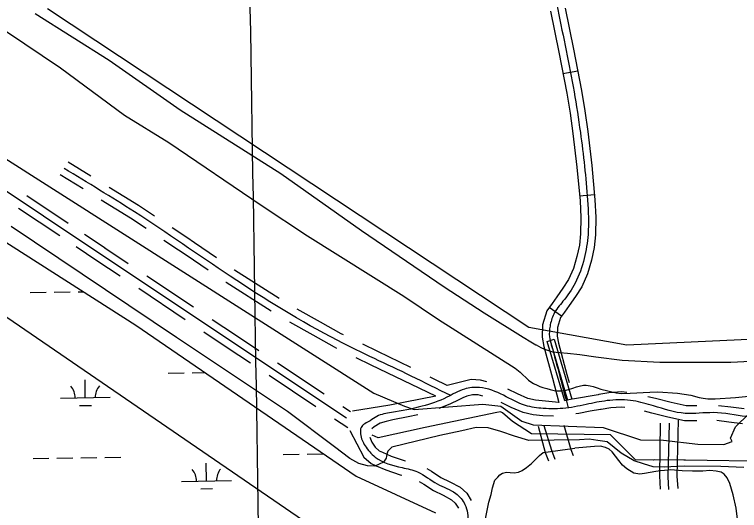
# Model space of a CAD drawing. Extents: x 3855477 to 3893699, y 299188 to 325115.
# Drawn here: x 3869859 to 3871314, y 305154 to 306148 of the extents above; entities that cross this region are included whole.
import ezdxf

# ---------------------------------------------------------------- set-up
doc = ezdxf.new("R2010")
doc.units = 0
for name, color, linetype in [('V-BRDG-OTLN', 7, 'Continuous'), ('V-FLOD-BASE', 7, 'Continuous'), ('V-GRID-MAJR', 7, 'Continuous'), ('V-LEVE-TOET', 7, 'Continuous'), ('V-ROAD-CNTR', 7, 'Continuous'), ('V-SITE-VEGE', 7, 'Continuous'), ('V-TOPO-SHOR', 7, 'Continuous'), ('V-UTIL-LINE', 7, 'Continuous'), ('V-WETL-SWMP', 7, 'Continuous')]:
    doc.layers.add(name, color=color, linetype=linetype)

msp = doc.modelspace()

# ---------------------------------------------------------------- linework, layer by layer
at = {"layer": 'V-BRDG-OTLN'}
msp.add_lwpolyline([(3870963.3, 305374.1), (3870928.1, 305493.1), (3870934.3, 305495.1), (3870941.9, 305497.5), (3870977.8, 305377.2), (3870968.7, 305375.2)], close=True, dxfattribs=at)
msp.add_lwpolyline([(3870934.3, 305495.1), (3870968.7, 305375.2), (3870968.7, 305375.2)], dxfattribs=at)
at = {"layer": 'V-FLOD-BASE'}
msp.add_lwpolyline([(3871487.7, 305234.2), (3871453.7, 305250.5), (3871380.4, 305252.5), (3871205.4, 305254.9), (3871201.9, 305255), (3871143.4, 305256), (3871141.6, 305255.3), (3871105.3, 305256), (3871054.9, 305306.1), (3870896.6, 305307.5), (3870858.6, 305332.4), (3870838.2, 305350.2), (3870834.7, 305351.7), (3870827.2, 305350.7), (3870683.4, 305320.5), (3870588.9, 305299.7), (3870577.3, 305305.3)], dxfattribs=at)
at = {"layer": 'V-GRID-MAJR'}
msp.add_spline([(3870354.6, 304789.8), (3870305.8, 307816.8), (3870207.9, 313876.8), (3870110.1, 319936.8), (3870061.1, 322969.9)], degree=3, dxfattribs=at)
at = {"layer": 'V-LEVE-TOET'}
for points in [[(3868469.9, 306769.7), (3869690.1, 305955.5), (3870580.6, 305389.5), (3870641.9, 305363.3), (3870661.4, 305356.4), (3870799.2, 305367), (3870835.1, 305363.1), (3870877.1, 305332.9), (3870899.9, 305326), (3871040.7, 305320.2), (3871115.6, 305295.9), (3871161.4, 305295.1), (3871230, 305287.4), (3871282.4, 305286.4), (3871298.9, 305292.7), (3871295.7, 305299.3), (3871306, 305322), (3871332.6, 305347.8)], [(3871322.8, 305240.6), (3871276.7, 305242.6), (3871202.9, 305242.7), (3871162.6, 305241.1), (3871140.7, 305241.5), (3871121.2, 305247.6), (3871102.8, 305253.7), (3871076.6, 305269.2), (3871048.1, 305291.6), (3871029.7, 305294.2), (3871012.5, 305296.8), (3870992.9, 305296), (3870891.4, 305294.4), (3870862.7, 305302.9), (3870835.2, 305312.7), (3870810, 305320), (3870785.7, 305320.5), (3870756.8, 305314), (3870712.8, 305304.4), (3870616.7, 305280.8), (3870608.5, 305272.9), (3870606.1, 305267.1), (3870604.8, 305259.1), (3870600, 305251.1), (3870582.6, 305243.3), (3870567.6, 305243.6), (3870550.4, 305248.5), (3870532.1, 305258.1), (3870501.4, 305281.7), (3870407, 305352.5), (3870184.7, 305500.6), (3869853.1, 305723.3)]]:
    msp.add_lwpolyline(points, dxfattribs=at)
at = {"layer": 'V-ROAD-CNTR'}
for p, q in [((3870989.3, 306035), (3870959.8, 306029.3)), ((3871023.1, 305786.7), (3870993.2, 305783.9)), ((3870956.8, 305543.8), (3870932.4, 305561.2))]:
    msp.add_line(p, q, dxfattribs=at)
for points in [[(3866998.4, 307698.3), (3867939.2, 307073.1), (3868877.6, 306439.7), (3870032.7, 305668.1), (3870525.4, 305339.9)], [(3870934.6, 306155.3), (3870951.3, 306073.1), (3870967.2, 305991), (3870973.9, 305950.6), (3870979.7, 305910), (3870987.7, 305842.5), (3870994, 305775.1), (3870995.6, 305741.6), (3870995.1, 305708.5), (3870992.6, 305685.8), (3870987.7, 305663), (3870981, 305639), (3870971, 305617), (3870959.8, 305599.8), (3870947.6, 305582.2), (3870938.2, 305569.4), (3870927.5, 305554.2), (3870918.9, 305526.4), (3870917.7, 305501.3), (3870921.7, 305482.6), (3870938.7, 305419.2), (3870951.6, 305370.9)], [(3870964, 306161.4), (3870980.8, 306079), (3870996.8, 305996.3), (3871003.6, 305955.1), (3871009.4, 305913.9), (3871017.5, 305845.7), (3871023.9, 305777.2), (3871025.6, 305742.1), (3871025.1, 305706.6), (3871022.2, 305681), (3871016.9, 305655.8), (3871009.3, 305628.7), (3870997.4, 305602.5), (3870984.7, 305583.1), (3870972.1, 305564.8), (3870962.6, 305551.9), (3870954.7, 305540.8), (3870948.7, 305521.2), (3870947.8, 305503.7), (3870950.9, 305489.6), (3870967.6, 305427), (3870972, 305410.8)], [(3870012.6, 305824.3), (3869967, 305852.4)], [(3869996.9, 305798.7), (3869951.3, 305826.8)], [(3870140.1, 305744.2), (3870108.5, 305765.2), (3870049.1, 305801.8)], [(3869884.3, 305785.3), (3869966.8, 305730.2)], [(3870123.6, 305719.2), (3870092.4, 305739.9), (3870033.4, 305776.2)], [(3869867.6, 305760.3), (3869950.1, 305705.2)], [(3870220.6, 305690.6), (3870205.1, 305701.1), (3870175.9, 305720.5)], [(3869999.8, 305708.1), (3870041.1, 305680.6)], [(3869983.1, 305683.2), (3870024.4, 305655.6)], [(3870203.7, 305665.8), (3870188.4, 305676.2), (3870159.3, 305695.5)], [(3870264.9, 305660.4), (3870220.6, 305690.6)], [(3870041, 305680.6), (3870087.8, 305649.4)], [(3870024.4, 305655.6), (3870071.2, 305624.5)], [(3870248, 305635.6), (3870203.7, 305665.8)], [(3870125.2, 305624.5), (3870218.7, 305562.2)], [(3870390.4, 305579.1), (3870300.6, 305636.1), (3870300.3, 305636.3)], [(3870374.3, 305553.8), (3870284.1, 305611), (3870283.4, 305611.5)], [(3870108.6, 305599.6), (3870202.1, 305537.3)], [(3870473.3, 305531.5), (3870426.6, 305557.6)], [(3870256.1, 305537.3), (3870302.9, 305506.2)], [(3870458.7, 305505.3), (3870411.9, 305531.5)], [(3870519.5, 305506), (3870515, 305508.1), (3870473.3, 305531.5)], [(3870239.5, 305512.4), (3870286.3, 305481.2)], [(3870302.9, 305506.2), (3870349.7, 305475)], [(3870506.4, 305479), (3870501.1, 305481.5), (3870458.7, 305505.3)], [(3870286.3, 305481.2), (3870333, 305450.1)], [(3870654.6, 305440.7), (3870588.2, 305472.7), (3870558, 305487.3)], [(3870387.1, 305450.1), (3870480.6, 305387.8)], [(3870704.6, 305383.2), (3870575.1, 305445.7), (3870545, 305460.3)], [(3870370.4, 305425.2), (3870464, 305362.9)], [(3870727.4, 305404.6), (3870701.6, 305417.4), (3870693.2, 305421.6)], [(3870807, 305412), (3870794.4, 305415.5), (3870775.4, 305416.4), (3870727.4, 305404.6)], [(3870951.6, 305370.9), (3870904.6, 305375.4), (3870889.4, 305378.9), (3870868.6, 305388.1), (3870848.9, 305397.6)], [(3871087.6, 305390.6), (3871077.6, 305391.8), (3871051.9, 305389.8), (3871031.7, 305386.5)], [(3870704.6, 305383.2), (3870612.6, 305365), (3870537.6, 305353.3)], [(3870759.2, 305379.8), (3870750.7, 305375.7), (3870732.8, 305367.2), (3870710.7, 305358.5)], [(3870799.1, 305383.1), (3870789.7, 305385.7), (3870778.4, 305386.2), (3870766.9, 305383.4), (3870759.2, 305379.8)], [(3871031.7, 305386.5), (3871030.2, 305386.2), (3870979.2, 305377.3)], [(3871228.5, 305363.7), (3871206.8, 305363.8), (3871176.8, 305370.7), (3871145.2, 305378.4), (3871130.2, 305382.1)], [(3870518, 305362.9), (3870533.8, 305352.4)], [(3870941, 305342.9), (3870919.1, 305343.9), (3870899.8, 305345.7), (3870879.8, 305350.3), (3870856, 305360.8), (3870835.9, 305370.5)], [(3871323.5, 305357.9), (3871296.3, 305361.1), (3871271.8, 305364.1)], [(3871036.7, 305356.9), (3871035.3, 305356.6), (3871014.4, 305353), (3870991.3, 305348.8), (3870985.6, 305347.7)], [(3871084.1, 305360.8), (3871077, 305361.6), (3871055.5, 305360), (3871036.7, 305356.9)], [(3871228.5, 305333.7), (3871203.4, 305333.8), (3871169.8, 305341.5), (3871138.1, 305349.2), (3871123, 305353)], [(3870501.4, 305337.9), (3870527.9, 305320.3)], [(3870668.5, 305345.8), (3870649.4, 305341.7), (3870618.7, 305335.6), (3870604.8, 305332.5), (3870592.8, 305328.9), (3870581.2, 305321.6), (3870576.2, 305317.8)], [(3871319.9, 305328.1), (3871292.7, 305331.4), (3871268.2, 305334.3)], [(3870532.5, 305314.7), (3870560.3, 305261), (3870575, 305248.4), (3870585.3, 305243.8)], [(3870572.4, 305300.9), (3870576.2, 305291.1), (3870582.9, 305281.1), (3870591.2, 305274), (3870597.4, 305271.2)], [(3870597.4, 305271.2), (3870615.2, 305263.3), (3870641.3, 305254.6), (3870643.7, 305254)], [(3870585.3, 305243.8), (3870604.3, 305235.4), (3870632.9, 305225.8), (3870636.4, 305224.9)], [(3870686.4, 305238.1), (3870695.8, 305232.7), (3870715, 305220.6), (3870733, 305211.4), (3870753.2, 305200.7), (3870767, 305188.6), (3870775.7, 305174.4)], [(3870671.4, 305212.1), (3870680.3, 305207), (3870700.1, 305194.5), (3870719.1, 305184.7), (3870736.1, 305175.8), (3870743.8, 305169), (3870750.1, 305158.8)]]:
    msp.add_lwpolyline(points, dxfattribs=at)
for points in [[(3870194.9, 307852.2), (3870194.2, 307816.9), (3870202.2, 307784), (3870214.1, 307749), (3870247.1, 307687.9), (3870296.6, 307624.4), (3870355.3, 307571.1), (3870438.2, 307514.8), (3870504.1, 307472.3), (3870536.6, 307445.4), (3870550, 307421.7), (3870565, 307383.3), (3870617.9, 307207.2), (3870661.8, 307050), (3870693.9, 306909.8), (3870713.1, 306823.1), (3870734.3, 306767.4), (3870775.7, 306707), (3870805.4, 306634.5), (3870838.9, 306480.4), (3870872.7, 306392.9), (3870906.3, 306316.1), (3870932.6, 306234.5), (3870949.3, 306158.3), (3870982, 305993.6), (3870994.6, 305911.9), (3871009, 305776.1), (3871010.1, 305707.6), (3871002.3, 305659.4), (3870984.2, 305609.8), (3870959.8, 305573.5), (3870941.1, 305547.5), (3870933.8, 305523.8), (3870932.7, 305502.5), (3870936.3, 305486.1), (3870970, 305360.1)], [(3870734.5, 305384.4), (3870655.3, 305423.6), (3870508, 305494.8), (3870292.4, 305623.6), (3870100.5, 305752.5), (3869959.1, 305839.6)], [(3871300.5, 305083.6), (3871320.7, 305092.2), (3871330.8, 305103.7), (3871344.8, 305145.8), (3871352.3, 305171.8), (3871390.5, 305187.6), (3871423.6, 305191.9), (3871472.7, 305174.9), (3871507.9, 305176.5), (3871527.2, 305195.4), (3871530.2, 305214.9), (3871522.9, 305230.6), (3871485, 305276.5), (3871458.7, 305309.1), (3871432.6, 305329.9), (3871394.5, 305336.7), (3871327.8, 305342.3), (3871261.3, 305350.3), (3871205.1, 305348.8), (3871141.6, 305363.8), (3871100.8, 305373.9), (3871053.7, 305374.9), (3871011.8, 305367.8), (3870965.4, 305359.3), (3870920.1, 305358.8), (3870884.6, 305364.6), (3870840.5, 305385), (3870792, 305400.6), (3870761.9, 305397.6), (3870726.8, 305381), (3870677, 305363), (3870615.7, 305350.3), (3870586.5, 305342.7), (3870572.7, 305334), (3870554.7, 305320.5), (3870553.6, 305307.5), (3870562.8, 305284), (3870583.1, 305261.2), (3870637.1, 305240.2), (3870668.1, 305231.4), (3870707.5, 305207.5), (3870744.7, 305188.3), (3870763.2, 305166.1), (3870769.1, 305130.5), (3870758.1, 305083.6), (3870751.1, 305064), (3870749.7, 305031.8), (3870770.3, 304992.5), (3870794.8, 304955.2), (3870808.5, 304912.8), (3870818.9, 304860.9), (3870821.4, 304801.2)]]:
    msp.add_spline(points, degree=3, dxfattribs=at)
at = {"layer": 'V-SITE-VEGE'}
msp.add_lwpolyline([(3871474.8, 305503.3), (3871087.6, 305485.8), (3870891.6, 305520.8), (3869925.8, 306159.7)], dxfattribs=at)
at = {"layer": 'V-TOPO-SHOR'}
msp.add_line((3870920.3, 305270.4), (3870983.4, 305278.9), dxfattribs=at)
for points in [[(3870821.2, 305072.6), (3870811.8, 305024.8), (3870660.6, 305055.1), (3870509.4, 305085.3), (3869405.7, 305841.3), (3868846.3, 306234.4)], [(3869901, 306150.6), (3870049.7, 306056.9), (3870191.7, 305957), (3870393.9, 305829.6), (3870555.8, 305715.2), (3870721.3, 305602.6), (3870801.7, 305550.3), (3870879.8, 305501.4), (3870895.3, 305492.1), (3870905.6, 305486.5), (3870906.3, 305486), (3870915.3, 305481.2), (3870923, 305477.4), (3870930.4, 305474.7), (3870938.6, 305472.3), (3870945.8, 305471.4), (3870953.8, 305470.7), (3870969, 305469.4), (3870993.7, 305466.6), (3871025.9, 305462.2), (3871078.5, 305455.6), (3871153.8, 305451.4), (3871256.2, 305451.7), (3871296.7, 305451.4), (3871336.3, 305453.8)], [(3869843.2, 306114.4), (3869951.6, 306041.8), (3870079.8, 305946.8), (3870169.4, 305891.5), (3870354.1, 305766.1), (3870447, 305704.9), (3870640.8, 305584), (3870710.2, 305537.3), (3870863.9, 305439.3), (3870873.8, 305431.1), (3870890.9, 305415.3), (3870895.2, 305412.1), (3870900.5, 305408.7), (3870908, 305405.2), (3870913.6, 305403), (3870919.5, 305400.6), (3870927.5, 305398.4), (3870934.4, 305396.5), (3870942.4, 305394.8), (3870948.3, 305393.9), (3870956.8, 305394), (3870963.3, 305394.7), (3870970.8, 305396.6), (3870979.6, 305399.3), (3870987.2, 305402), (3870992.4, 305403.5), (3871000.7, 305405.4), (3871006.6, 305405.5), (3871014.1, 305404.1), (3871020.2, 305402.4), (3871028.4, 305399.7), (3871035.9, 305397.3), (3871066.2, 305389.7), (3871076.3, 305388.8), (3871094.9, 305389.2), (3871134.2, 305391.6), (3871150.4, 305391.9), (3871189.6, 305389.1), (3871216.4, 305385.5), (3871233.1, 305380.9), (3871241.3, 305379.4), (3871250.6, 305378.2), (3871265.1, 305378), (3871305.9, 305380.6), (3871359.7, 305385.8)], [(3871309.7, 305137), (3871307.5, 305158.8), (3871301.3, 305185.3), (3871294.2, 305208.2), (3871289.2, 305219.4), (3871283.1, 305226.7), (3871277, 305230.7), (3871266.9, 305232.7), (3871254.5, 305234), (3871240.6, 305233.2), (3871219.9, 305232.8), (3871198.7, 305233.9), (3871175.9, 305235.6), (3871163.2, 305234.6), (3871155.2, 305233.9), (3871146.1, 305232.5), (3871134.7, 305230.1), (3871123.5, 305228), (3871114.2, 305227.1), (3871101.8, 305229.2), (3871087.7, 305237.4), (3871079.3, 305245.1), (3871071.5, 305254.5), (3871064.9, 305263.2), (3871058.3, 305271.6), (3871052.7, 305277.1), (3871045, 305280.6), (3871035.2, 305282.9), (3871023.3, 305282.6), (3870983.4, 305278.9)], [(3870799.9, 305110.6), (3870802, 305126.4), (3870805.3, 305141.1), (3870807.5, 305154.2), (3870811.3, 305170.8), (3870815.4, 305186.2), (3870818.4, 305199.3), (3870823.3, 305214.7), (3870829.2, 305221.2), (3870833.2, 305225.8), (3870838.7, 305229.2), (3870846.4, 305231), (3870853.8, 305230.5), (3870861.9, 305229.9), (3870870.8, 305231.3), (3870877.9, 305234.3), (3870886.5, 305240), (3870896.3, 305248.3), (3870903.4, 305255.2), (3870912.5, 305264.7), (3870920.3, 305270.4)]]:
    msp.add_lwpolyline(points, dxfattribs=at)
at = {"layer": 'V-UTIL-LINE'}
for points in [[(3871191, 305198.4), (3871189.1, 305222.7), (3871191.6, 305334.9)], [(3870931.6, 305253.1), (3870924.9, 305269.8), (3870910.4, 305322.3)], [(3870943.8, 305256.5), (3870937.4, 305274.2), (3870922, 305323.6)], [(3870981, 305263.9), (3870976.2, 305275.6), (3870962.1, 305324.2)], [(3871155.3, 305196.7), (3871154, 305223.8), (3871155.1, 305329.1)], [(3871172.1, 305196.4), (3871171, 305221.5), (3871173.4, 305329.3)]]:
    msp.add_lwpolyline(points, dxfattribs=at)
at = {"layer": 'V-WETL-SWMP'}
for p, q in [((3869579.6, 305859), (3870103, 305525.7)), ((3869891.2, 305591), (3869923.2, 305591.5)), ((3869939.2, 305591.8), (3869971.2, 305592.3)), ((3869987.2, 305592.6), (3869997.8, 305592.7)), ((3870103, 305525.7), (3870545, 305222.7)), ((3870167.8, 305429.3), (3870199.8, 305429.8)), ((3870215.8, 305430.1), (3870241.9, 305430.5)), ((3870001.5, 305380.2), (3870000.9, 305416.2)), ((3869951.5, 305379.3), (3870051.5, 305381)), ((3869989.7, 305364.5), (3870013.7, 305364.9)), ((3869992.6, 305259.9), (3870024.6, 305260.4)), ((3870040.6, 305260.7), (3870072.6, 305261.2)), ((3870398.5, 305266.5), (3870430.5, 305267.1)), ((3870446.5, 305267.3), (3870478.4, 305267.8)), ((3869896.6, 305258.4), (3869928.6, 305258.9)), ((3869944.6, 305259.1), (3869976.6, 305259.7)), ((3870244.7, 305213.3), (3870244.1, 305249.3)), ((3870545, 305222.7), (3870704, 305149.6)), ((3870194.7, 305212.5), (3870294.7, 305214.1)), ((3870233, 305197.7), (3870257, 305198))]:
    msp.add_line(p, q, dxfattribs=at)
for centre, start, end in [((3869946.2, 305379.7), 0.1615, 41.7052), ((3870056.7, 305381.5), 140.1615, 181.7052), ((3870189.5, 305212.9), 0.1615, 41.7052), ((3870299.9, 305214.7), 140.1615, 181.7052)]:
    msp.add_arc(centre, 35.2, start, end, dxfattribs=at)

doc.saveas('drawing.dxf')
